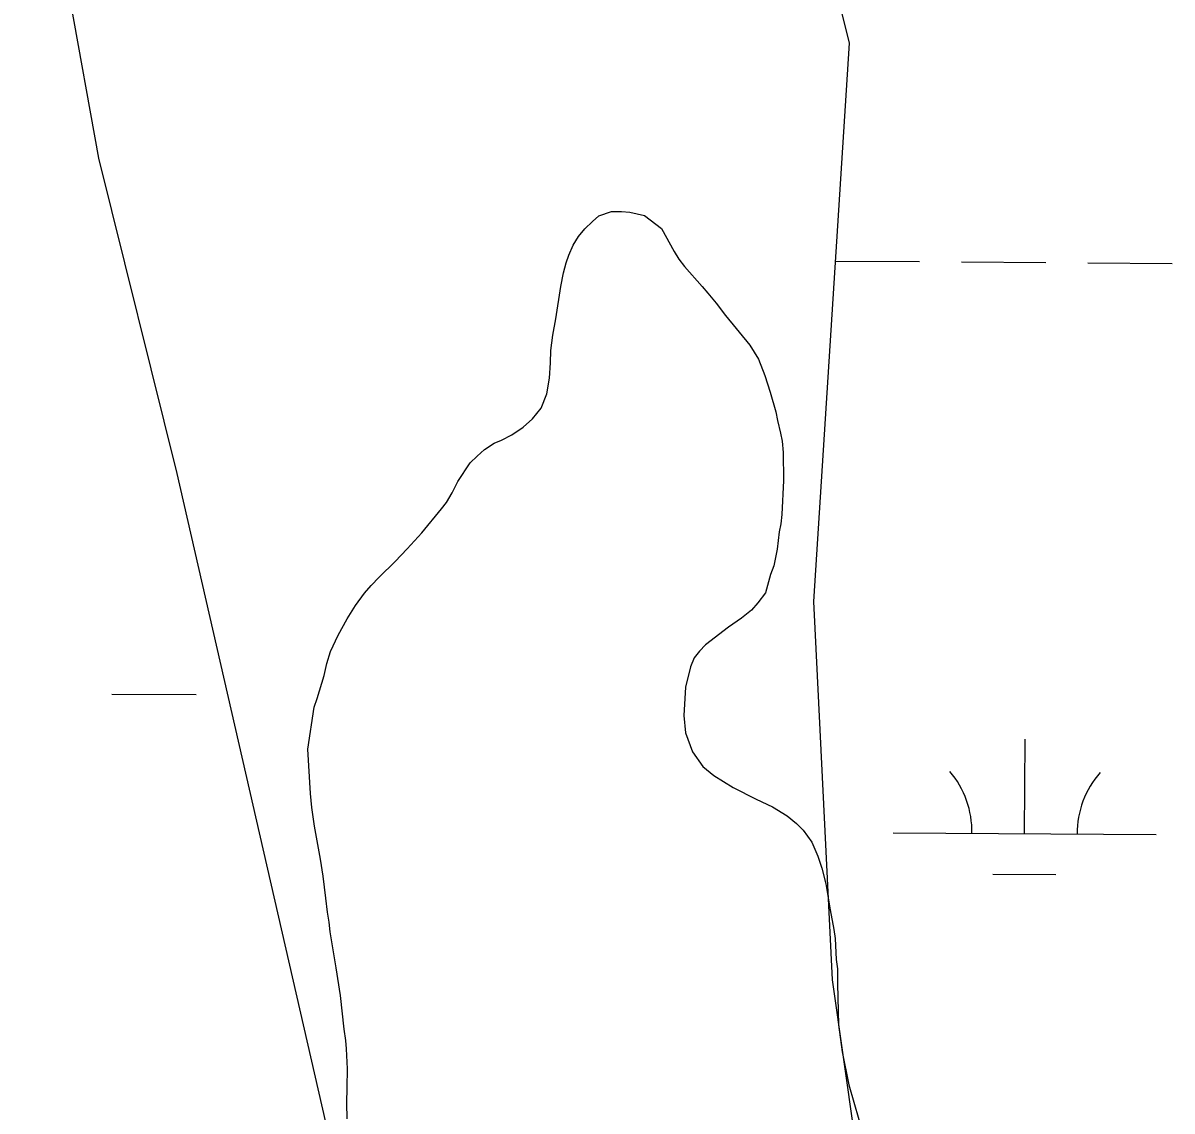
# Model space of a CAD drawing. Extents: x 3172231 to 3210228, y 940198 to 965780.
# Drawn here: x 3201965.3 to 3202402.2, y 957042.6 to 957456.3 of the extents above; entities that cross this region are included whole.
import ezdxf

# ---------------------------------------------------------------- set-up
doc = ezdxf.new("R2010")
doc.units = 0
for name, color, linetype in [('V-SITE-VEGE', 7, 'Continuous'), ('V-TOPO-SHOR', 7, 'Continuous'), ('V-WETL-SWMP', 7, 'Continuous')]:
    doc.layers.add(name, color=color, linetype=linetype)

msp = doc.modelspace()

# ---------------------------------------------------------------- linework, layer by layer
at = {"layer": 'V-SITE-VEGE'}
for p, q in [((3202184.256, 957382.889), (3202189.028, 957384.656)), ((3202189.028, 957384.656), (3202192.887, 957384.63)), ((3202192.887, 957384.63), (3202195.971, 957384.351)), ((3202195.971, 957384.351), (3202201.621, 957383.026)), ((3202178.95, 957378.037), (3202181.799, 957380.849)), ((3202181.799, 957380.849), (3202184.256, 957382.889)), ((3202201.621, 957383.026), (3202208.017, 957378.094)), ((3202176.486, 957375.096), (3202178.95, 957378.037)), ((3202208.017, 957378.094), (3202212.845, 957369.444)), ((3202172.837, 957368.049), (3202174.535, 957371.766)), ((3202174.535, 957371.766), (3202176.486, 957375.096)), ((3202171.786, 957365.098), (3202172.837, 957368.049)), ((3202212.845, 957369.444), (3202214.624, 957366.472)), ((3202214.624, 957366.472), (3202216.791, 957363.631)), ((3202170.861, 957361.246), (3202171.786, 957365.098)), ((3202216.791, 957363.631), (3202223.556, 957356.121)), ((3202169.796, 957356.109), (3202170.861, 957361.246)), ((3202167.909, 957343.776), (3202169.796, 957356.109)), ((3202223.556, 957356.121), (3202225.724, 957353.535)), ((3202225.724, 957353.535), (3202228.786, 957349.785)), ((3202228.786, 957349.785), (3202232.352, 957345.001)), ((3202232.352, 957345.001), (3202241.664, 957333.747)), ((3202166.709, 957337.612), (3202167.909, 957343.776)), ((3202166.025, 957331.699), (3202166.709, 957337.612)), ((3202165.865, 957327.069), (3202166.025, 957331.699)), ((3202241.664, 957333.747), (3202244.969, 957328.451)), ((3202244.969, 957328.451), (3202247.372, 957322.262)), ((3202165.437, 957321.283), (3202165.865, 957327.069)), ((3202164.495, 957315.247), (3202165.437, 957321.283)), ((3202247.372, 957322.262), (3202249.385, 957315.946)), ((3202162.273, 957309.861), (3202164.495, 957315.247)), ((3202249.385, 957315.946), (3202251.519, 957308.471)), ((3202159.029, 957305.767), (3202162.273, 957309.861)), ((3202155.406, 957302.579), (3202159.029, 957305.767)), ((3202251.519, 957308.471), (3202252.139, 957305.12)), ((3202151.14, 957299.65), (3202155.406, 957302.579)), ((3202252.139, 957305.12), (3202253.264, 957300.356)), ((3202144.431, 957296.482), (3202147.27, 957297.618)), ((3202147.27, 957297.618), (3202151.14, 957299.65)), ((3202253.264, 957300.356), (3202253.884, 957297.264)), ((3202253.884, 957297.264), (3202254.37, 957293.016)), ((3202137.968, 957291.638), (3202140.812, 957294.063)), ((3202140.812, 957294.063), (3202144.431, 957296.482)), ((3202254.37, 957293.016), (3202254.425, 957282.342)), ((3202130.568, 957281.914), (3202135.377, 957289.084)), ((3202135.377, 957289.084), (3202137.968, 957291.638)), ((3202128.481, 957277.685), (3202130.568, 957281.914)), ((3202254.425, 957282.342), (3202253.821, 957269.358)), ((3202126.269, 957273.97), (3202128.481, 957277.685)), ((3202116.931, 957262.46), (3202124.453, 957271.539)), ((3202124.453, 957271.539), (3202126.269, 957273.97)), ((3202253.821, 957269.358), (3202253.411, 957265.887)), ((3202111.358, 957256.327), (3202116.931, 957262.46)), ((3202252.746, 957262.804), (3202252.058, 957256.251)), ((3202253.411, 957265.887), (3202252.746, 957262.804)), ((3202106.822, 957251.471), (3202111.358, 957256.327)), ((3202252.058, 957256.251), (3202250.726, 957249.828)), ((3202100.737, 957245.595), (3202106.822, 957251.471)), ((3202250.726, 957249.828), (3202249.547, 957246.621)), ((3202097.628, 957242.402), (3202100.737, 957245.595)), ((3202249.547, 957246.621), (3202247.568, 957239.562)), ((3202095.164, 957239.461), (3202097.628, 957242.402)), ((3202091.658, 957234.855), (3202095.164, 957239.461)), ((3202244.713, 957235.853), (3202242.252, 957233.041)), ((3202247.568, 957239.562), (3202244.713, 957235.853)), ((3202088.537, 957229.733), (3202091.658, 957234.855)), ((3202242.252, 957233.041), (3202238.5, 957229.979)), ((3202085.15, 957223.583), (3202088.537, 957229.733)), ((3202238.5, 957229.979), (3202233.589, 957226.54)), ((3202082.278, 957217.302), (3202085.15, 957223.583)), ((3202233.589, 957226.54), (3202224.797, 957219.784)), ((3202224.797, 957219.784), (3202222.466, 957217.486)), ((3202080.83, 957212.811), (3202082.278, 957217.302)), ((3202220.518, 957214.928), (3202219.081, 957211.465)), ((3202222.466, 957217.486), (3202220.518, 957214.928)), ((3202079.77, 957208.186), (3202080.83, 957212.811)), ((3202219.081, 957211.465), (3202217.225, 957203.761)), ((3202078.057, 957202.411), (3202079.77, 957208.186)), ((3202077.138, 957199.46), (3202078.057, 957202.411)), ((3202217.225, 957203.761), (3202216.508, 957192.963)), ((3202073.66, 957180.192), (3202075.956, 957196.124)), ((3202075.956, 957196.124), (3202077.138, 957199.46)), ((3202216.508, 957192.963), (3202217.233, 957186.4)), ((3202217.233, 957186.4), (3202219.886, 957179.178)), ((3202074.572, 957163.337), (3202073.66, 957180.192)), ((3202219.886, 957179.178), (3202223.832, 957173.62)), ((3202223.832, 957173.62), (3202227.924, 957170.118)), ((3202227.924, 957170.118), (3202235.352, 957165.567)), ((3202235.352, 957165.567), (3202244.066, 957161.133)), ((3202075.178, 957158.059), (3202074.572, 957163.337)), ((3202244.066, 957161.133), (3202250.221, 957158.26)), ((3202076.159, 957150.85), (3202075.178, 957158.059)), ((3202250.221, 957158.26), (3202255.857, 957154.879)), ((3202255.857, 957154.879), (3202259.437, 957151.895)), ((3202078.385, 957138.36), (3202076.159, 957150.85)), ((3202259.437, 957151.895), (3202261.863, 957149.435)), ((3202261.863, 957149.435), (3202265.175, 957144.782)), ((3202265.175, 957144.782), (3202267.452, 957139.492)), ((3202267.452, 957139.492), (3202268.966, 957134.98)), ((3202079.37, 957131.923), (3202078.385, 957138.36)), ((3202268.966, 957134.98), (3202270.592, 957128.925)), ((3202080.47, 957123.557), (3202079.37, 957131.923)), ((3202270.592, 957128.925), (3202272.2, 957119.139)), ((3202081.074, 957118.15), (3202080.47, 957123.557)), ((3202081.693, 957114.417), (3202081.074, 957118.15)), ((3202272.2, 957119.139), (3202273.562, 957111.67)), ((3202082.051, 957110.683), (3202081.693, 957114.417)), ((3202084.4, 957097.033), (3202082.051, 957110.683)), ((3202273.562, 957111.67), (3202274.051, 957108.195)), ((3202274.051, 957108.195), (3202274.512, 957100.218)), ((3202274.512, 957100.218), (3202275.001, 957096.613)), ((3202086, 957086.476), (3202084.4, 957097.033)), ((3202275.001, 957096.613), (3202274.962, 957090.955)), ((3202274.962, 957090.955), (3202275.368, 957075.39)), ((3202087.456, 957073.733), (3202086, 957086.476)), ((3202275.368, 957075.39), (3202276.711, 957065.09)), ((3202088.068, 957069.356), (3202087.456, 957073.733)), ((3202088.304, 957066.268), (3202088.068, 957069.356)), ((3202088.637, 957058.678), (3202088.304, 957066.268)), ((3202276.711, 957065.09), (3202279.327, 957052.598)), ((3202088.588, 957051.604), (3202088.637, 957058.678)), ((3202279.327, 957052.598), (3202285.479, 957031.206)), ((3202088.416, 957045.563), (3202088.588, 957051.604)), ((3202088.504, 957039.644), (3202088.416, 957045.563))]:
    msp.add_line(p, q, dxfattribs=at)
at = {"layer": 'V-TOPO-SHOR'}
for p, q in [((3202184.256, 957382.889), (3202189.028, 957384.656)), ((3202189.028, 957384.656), (3202192.887, 957384.63)), ((3202192.887, 957384.63), (3202195.971, 957384.351)), ((3202195.971, 957384.351), (3202201.621, 957383.026)), ((3202178.95, 957378.037), (3202181.799, 957380.849)), ((3202181.799, 957380.849), (3202184.256, 957382.889)), ((3202201.621, 957383.026), (3202208.017, 957378.094)), ((3202176.486, 957375.096), (3202178.95, 957378.037)), ((3202208.017, 957378.094), (3202212.845, 957369.444)), ((3202172.837, 957368.049), (3202174.535, 957371.766)), ((3202174.535, 957371.766), (3202176.486, 957375.096)), ((3202171.786, 957365.098), (3202172.837, 957368.049)), ((3202212.845, 957369.444), (3202214.624, 957366.472)), ((3202214.624, 957366.472), (3202216.791, 957363.631)), ((3202170.861, 957361.246), (3202171.786, 957365.098)), ((3202216.791, 957363.631), (3202223.556, 957356.121)), ((3202169.796, 957356.109), (3202170.861, 957361.246)), ((3202167.909, 957343.776), (3202169.796, 957356.109)), ((3202223.556, 957356.121), (3202225.724, 957353.535)), ((3202225.724, 957353.535), (3202228.786, 957349.785)), ((3202228.786, 957349.785), (3202232.352, 957345.001)), ((3202232.352, 957345.001), (3202241.664, 957333.747)), ((3202166.709, 957337.612), (3202167.909, 957343.776)), ((3202166.025, 957331.699), (3202166.709, 957337.612)), ((3202165.865, 957327.069), (3202166.025, 957331.699)), ((3202241.664, 957333.747), (3202244.969, 957328.451)), ((3202244.969, 957328.451), (3202247.372, 957322.262)), ((3202165.437, 957321.283), (3202165.865, 957327.069)), ((3202164.495, 957315.247), (3202165.437, 957321.283)), ((3202247.372, 957322.262), (3202249.385, 957315.946)), ((3202162.273, 957309.861), (3202164.495, 957315.247)), ((3202249.385, 957315.946), (3202251.519, 957308.471)), ((3202159.029, 957305.767), (3202162.273, 957309.861)), ((3202155.406, 957302.579), (3202159.029, 957305.767)), ((3202251.519, 957308.471), (3202252.139, 957305.12)), ((3202151.14, 957299.65), (3202155.406, 957302.579)), ((3202252.139, 957305.12), (3202253.264, 957300.356)), ((3202144.431, 957296.482), (3202147.27, 957297.618)), ((3202147.27, 957297.618), (3202151.14, 957299.65)), ((3202253.264, 957300.356), (3202253.884, 957297.264)), ((3202253.884, 957297.264), (3202254.37, 957293.016)), ((3202137.968, 957291.638), (3202140.812, 957294.063)), ((3202140.812, 957294.063), (3202144.431, 957296.482)), ((3202254.37, 957293.016), (3202254.425, 957282.342)), ((3202130.568, 957281.914), (3202135.377, 957289.084)), ((3202135.377, 957289.084), (3202137.968, 957291.638)), ((3202128.481, 957277.685), (3202130.568, 957281.914)), ((3202254.425, 957282.342), (3202253.821, 957269.358)), ((3202126.269, 957273.97), (3202128.481, 957277.685)), ((3202116.931, 957262.46), (3202124.453, 957271.539)), ((3202124.453, 957271.539), (3202126.269, 957273.97)), ((3202253.821, 957269.358), (3202253.411, 957265.887)), ((3202111.358, 957256.327), (3202116.931, 957262.46)), ((3202252.746, 957262.804), (3202252.058, 957256.251)), ((3202253.411, 957265.887), (3202252.746, 957262.804)), ((3202106.822, 957251.471), (3202111.358, 957256.327)), ((3202252.058, 957256.251), (3202250.726, 957249.828)), ((3202100.737, 957245.595), (3202106.822, 957251.471)), ((3202250.726, 957249.828), (3202249.547, 957246.621)), ((3202097.628, 957242.402), (3202100.737, 957245.595)), ((3202249.547, 957246.621), (3202247.568, 957239.562)), ((3202095.164, 957239.461), (3202097.628, 957242.402)), ((3202091.658, 957234.855), (3202095.164, 957239.461)), ((3202244.713, 957235.853), (3202242.252, 957233.041)), ((3202247.568, 957239.562), (3202244.713, 957235.853)), ((3202088.537, 957229.733), (3202091.658, 957234.855)), ((3202242.252, 957233.041), (3202238.5, 957229.979)), ((3202085.15, 957223.583), (3202088.537, 957229.733)), ((3202238.5, 957229.979), (3202233.589, 957226.54)), ((3202082.278, 957217.302), (3202085.15, 957223.583)), ((3202233.589, 957226.54), (3202224.797, 957219.784)), ((3202224.797, 957219.784), (3202222.466, 957217.486)), ((3202080.83, 957212.811), (3202082.278, 957217.302)), ((3202220.518, 957214.928), (3202219.081, 957211.465)), ((3202222.466, 957217.486), (3202220.518, 957214.928)), ((3202079.77, 957208.186), (3202080.83, 957212.811)), ((3202219.081, 957211.465), (3202217.225, 957203.761)), ((3202078.057, 957202.411), (3202079.77, 957208.186)), ((3202077.138, 957199.46), (3202078.057, 957202.411)), ((3202217.225, 957203.761), (3202216.508, 957192.963)), ((3202073.66, 957180.192), (3202075.956, 957196.124)), ((3202075.956, 957196.124), (3202077.138, 957199.46)), ((3202216.508, 957192.963), (3202217.233, 957186.4)), ((3202217.233, 957186.4), (3202219.886, 957179.178)), ((3202074.572, 957163.337), (3202073.66, 957180.192)), ((3202219.886, 957179.178), (3202223.832, 957173.62)), ((3202223.832, 957173.62), (3202227.924, 957170.118)), ((3202227.924, 957170.118), (3202235.352, 957165.567)), ((3202235.352, 957165.567), (3202244.066, 957161.133)), ((3202075.178, 957158.059), (3202074.572, 957163.337)), ((3202244.066, 957161.133), (3202250.221, 957158.26)), ((3202076.159, 957150.85), (3202075.178, 957158.059)), ((3202250.221, 957158.26), (3202255.857, 957154.879)), ((3202255.857, 957154.879), (3202259.437, 957151.895)), ((3202078.385, 957138.36), (3202076.159, 957150.85)), ((3202259.437, 957151.895), (3202261.863, 957149.435)), ((3202261.863, 957149.435), (3202265.175, 957144.782)), ((3202265.175, 957144.782), (3202267.452, 957139.492)), ((3202267.452, 957139.492), (3202268.966, 957134.98)), ((3202079.37, 957131.923), (3202078.385, 957138.36)), ((3202268.966, 957134.98), (3202270.592, 957128.925)), ((3202080.47, 957123.557), (3202079.37, 957131.923)), ((3202270.592, 957128.925), (3202272.2, 957119.139)), ((3202081.074, 957118.15), (3202080.47, 957123.557)), ((3202081.693, 957114.417), (3202081.074, 957118.15)), ((3202272.2, 957119.139), (3202273.562, 957111.67)), ((3202082.051, 957110.683), (3202081.693, 957114.417)), ((3202084.4, 957097.033), (3202082.051, 957110.683)), ((3202273.562, 957111.67), (3202274.051, 957108.195)), ((3202274.051, 957108.195), (3202274.512, 957100.218)), ((3202274.512, 957100.218), (3202275.001, 957096.613)), ((3202086, 957086.476), (3202084.4, 957097.033)), ((3202275.001, 957096.613), (3202274.962, 957090.955)), ((3202274.962, 957090.955), (3202275.368, 957075.39)), ((3202087.456, 957073.733), (3202086, 957086.476)), ((3202275.368, 957075.39), (3202276.711, 957065.09)), ((3202088.068, 957069.356), (3202087.456, 957073.733)), ((3202088.304, 957066.268), (3202088.068, 957069.356)), ((3202088.637, 957058.678), (3202088.304, 957066.268)), ((3202276.711, 957065.09), (3202279.327, 957052.598)), ((3202088.588, 957051.604), (3202088.637, 957058.678)), ((3202279.327, 957052.598), (3202285.479, 957031.206)), ((3202088.416, 957045.563), (3202088.588, 957051.604)), ((3202088.504, 957039.644), (3202088.416, 957045.563))]:
    msp.add_line(p, q, dxfattribs=at)
at = {"layer": 'V-WETL-SWMP'}
for p, q in [((3202279.555, 957448.537), (3202237.652, 957615.891)), ((3201965.302, 957564.418), (3201994.029, 957404.906)), ((3202266.034, 957236.378), (3202279.555, 957448.537)), ((3201994.029, 957404.906), (3202023.735, 957285.035)), ((3202274.279, 957365.754), (3202306.153, 957365.537)), ((3202322.152, 957365.428), (3202354.152, 957365.21)), ((3202370.151, 957365.101), (3202402.15, 957364.884)), ((3202023.735, 957285.035), (3202146.171, 956751.119)), ((3202273.073, 957092.524), (3202266.034, 957236.378)), ((3201999.118, 957201.122), (3202031.118, 957200.904)), ((3202346.081, 957148.017), (3202346.326, 957184.016)), ((3202296.082, 957148.358), (3202396.08, 957147.677)), ((3202333.976, 957132.668), (3202357.976, 957132.505)), ((3202289.581, 956975.831), (3202273.073, 957092.524))]:
    msp.add_line(p, q, dxfattribs=at)
for centre, start, end in [((3202290.843, 957148.868), 358.83817, 40.38182), ((3202401.326, 957148.116), 138.83816, 180.38182)]:
    msp.add_arc(centre, 35.246, start, end, dxfattribs=at)

doc.saveas('drawing.dxf')
